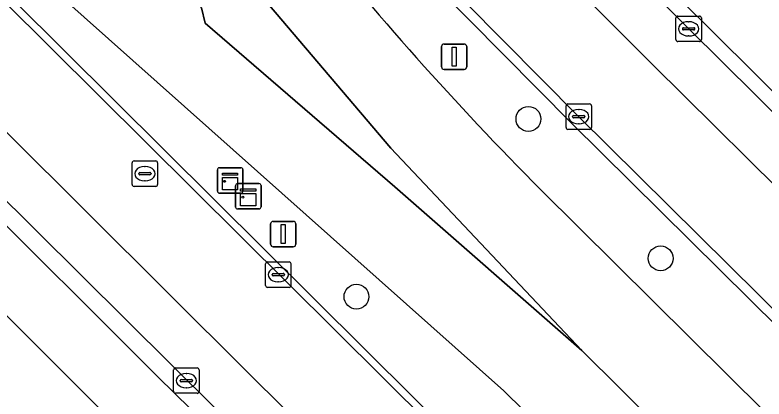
# Model space of a CAD drawing. Extents: x 159489 to 160304, y 383825 to 384531.
# Drawn here: x 160082.47 to 160111.93, y 384105.61 to 384120.72 of the extents above; entities that cross this region are included whole.
import ezdxf

# ---------------------------------------------------------------- set-up
doc = ezdxf.new("R2010")
doc.units = 0
for name, color, linetype in [('IMGEO_Berm_gesloten', 7, 'Continuous'), ('IMGEO_Berm_groen', 7, 'Continuous'), ('IMGEO_Berm_open', 7, 'Continuous'), ('IMGEO_Boom', 7, 'Continuous'), ('IMGEO_Groenvoorziening', 7, 'Continuous'), ('IMGEO_Kast', 7, 'Continuous'), ('IMGEO_Kolk', 7, 'Continuous'), ('IMGEO_Lichtmast', 7, 'Continuous'), ('IMGEO_OVBaan_gesloten', 7, 'Continuous'), ('IMGEO_Parkeervlak_gesloten', 7, 'Continuous'), ('IMGEO_Rijbaan_lokaal_gesloten', 7, 'Continuous'), ('IMGEO_Rioolput', 7, 'Continuous'), ('IMGEO_Voetpad_open', 7, 'Continuous')]:
    doc.layers.add(name, color=color, linetype=linetype)

msp = doc.modelspace()

# ---------------------------------------------------------------- linework, layer by layer
at = {"layer": 'IMGEO_Berm_gesloten'}
msp.add_lwpolyline([(160089.804, 384121.002), (160089.949, 384120.4), (160097.404, 384113.959), (160104.77, 384107.525), (160097.249, 384115.483), (160091.506, 384122.248), (160091.193, 384122.372)], dxfattribs=at)
at = {"layer": 'IMGEO_Berm_groen'}
msp.add_lwpolyline([(160103.171, 384113.83), (160122.2, 384094.958), (160122.466, 384095.227), (160124.176, 384096.867), (160104.378, 384116.447), (160089.551, 384131.422), (160085.974, 384135.143), (160082.602, 384138.728), (160077.959, 384143.62)], dxfattribs=at)
msp.add_lwpolyline([(160075.482, 384129.271), (160073.24, 384131.352), (160069.289, 384135.267), (160071.753, 384132.42), (160075.096, 384128.763), (160078.477, 384125.203), (160111.975, 384091.934), (160113.2, 384093.18), (160113.693, 384092.751), (160114.104, 384092.361), (160114.08, 384092.315), (160112.85, 384091.065), (160115.511, 384088.422), (160117.476, 384090.421), (160101.702, 384105.934)], close=True, dxfattribs=at)
msp.add_arc((160189.394, 384200.053), 121.938, 218.28491, 225.00015, dxfattribs=at)
at = {"layer": 'IMGEO_Berm_open'}
for points in [[(160055.515, 384168.433), (160064.218, 384158.742), (160064.412, 384158.526), (160067.265, 384155.319), (160077.959, 384143.62), (160082.602, 384138.728), (160085.974, 384135.143), (160089.551, 384131.422), (160104.378, 384116.447), (160124.176, 384096.867), (160122.466, 384095.227), (160122.2, 384094.958), (160122.462, 384094.698), (160124.719, 384096.863), (160104.646, 384116.715), (160089.822, 384131.686)], [(160046.275, 384160.409), (160051.82, 384153.954), (160057.461, 384147.627), (160074.885, 384128.567), (160078.271, 384125.002), (160115.618, 384087.91), (160117.812, 384090.09), (160117.476, 384090.421), (160115.511, 384088.422), (160112.85, 384091.065), (160111.975, 384091.934), (160078.477, 384125.203), (160075.096, 384128.763), (160071.753, 384132.42), (160069.289, 384135.267)], [(160046.517, 384150.648), (160054.207, 384142.185), (160055.782, 384140.455), (160072.896, 384121.647), (160088.084, 384106.48), (160098.421, 384096.361), (160106.297, 384088.548), (160111.638, 384083.273), (160111.436, 384083.052), (160112.839, 384081.636), (160113.063, 384081.858), (160119.015, 384075.945), (160125.243, 384069.785)], [(160160.211, 384038.351), (160148.7, 384048.256), (160136.661, 384059.522), (160129.672, 384066.259), (160122.13, 384073.698), (160114.401, 384081.37), (160111.64, 384084.111), (160074.445, 384121.027), (160071.597, 384124.056), (160053.139, 384144.319), (160050.422, 384147.302), (160047.929, 384150.042)]]:
    msp.add_lwpolyline(points, dxfattribs=at)
at = {"layer": 'IMGEO_Boom'}
for centre in [(160102.666, 384116.627), (160107.865, 384111.144), (160095.902, 384109.636)]:
    msp.add_circle(centre, 0.489, dxfattribs=at)
at = {"layer": 'IMGEO_Groenvoorziening'}
msp.add_lwpolyline([(160091.955, 384061.342), (160097.409, 384071.148), (160098.193, 384072.558), (160102.307, 384079.952), (160104.612, 384084.054), (160108.048, 384080.676), (160109.354, 384082.004), (160108.884, 384082.468), (160103.841, 384087.441), (160099.143, 384092.122), (160086.321, 384104.707), (160071.087, 384119.92)], dxfattribs=at)
at = {"layer": 'IMGEO_Kast'}
for p, q in [((160090.433, 384113.784), (160090.433, 384114.625)), ((160090.433, 384114.625), (160090.433, 384113.784)), ((160090.508, 384114.709), (160091.349, 384114.709)), ((160091.349, 384114.709), (160090.508, 384114.709)), ((160091.433, 384114.634), (160091.433, 384113.793)), ((160091.433, 384113.793), (160091.433, 384114.634)), ((160091.224, 384114.085), (160092.065, 384114.085)), ((160092.065, 384114.085), (160091.224, 384114.085)), ((160091.149, 384113.16), (160091.149, 384114.001)), ((160091.149, 384114.001), (160091.149, 384113.16)), ((160092.149, 384114.01), (160092.149, 384113.169)), ((160092.149, 384113.169), (160092.149, 384114.01)), ((160091.358, 384113.709), (160090.517, 384113.709)), ((160090.517, 384113.709), (160091.358, 384113.709)), ((160092.074, 384113.085), (160091.233, 384113.085)), ((160091.233, 384113.085), (160092.074, 384113.085))]:
    msp.add_line(p, q, dxfattribs=at)
for points in [[(160090.628, 384114.499), (160091.228, 384114.499), (160091.228, 384114.414), (160090.628, 384114.414), (160090.628, 384114.499)], [(160090.628, 384114.324), (160091.228, 384114.324), (160091.228, 384113.835), (160090.628, 384113.835), (160090.628, 384114.324)], [(160091.344, 384113.875), (160091.944, 384113.875), (160091.944, 384113.79), (160091.344, 384113.79), (160091.344, 384113.875)], [(160091.344, 384113.7), (160091.944, 384113.7), (160091.944, 384113.211), (160091.344, 384113.211), (160091.344, 384113.7)]]:
    msp.add_lwpolyline(points, dxfattribs=at)
for centre in [(160090.712, 384114.173), (160091.428, 384113.549)]:
    msp.add_circle(centre, 0.0377, dxfattribs=at)
for centre, start, end in [((160090.511, 384114.631), 92.4484, 184.2845), ((160090.511, 384114.631), 92.4484, 184.2845), ((160091.355, 384114.631), 2.4484, 94.2845), ((160091.355, 384114.631), 2.4484, 94.2845), ((160091.227, 384114.007), 92.4484, 184.2845), ((160091.227, 384114.007), 92.4484, 184.2845), ((160092.071, 384114.007), 2.4484, 94.2845), ((160092.071, 384114.007), 2.4484, 94.2845), ((160090.511, 384113.787), 182.4484, 274.2845), ((160090.511, 384113.787), 182.4484, 274.2845), ((160091.355, 384113.787), 272.4484, 4.2845), ((160091.355, 384113.787), 272.4484, 4.2845), ((160091.227, 384113.163), 182.4484, 274.2845), ((160091.227, 384113.163), 182.4484, 274.2845), ((160092.071, 384113.163), 272.4484, 4.2845), ((160092.071, 384113.163), 272.4484, 4.2845)]:
    msp.add_arc(centre, 0.0779, start, end, dxfattribs=at)
at = {"layer": 'IMGEO_Kolk'}
for p, q in [((160108.468, 384119.746), (160108.468, 384120.598)), ((160108.543, 384120.672), (160109.395, 384120.672)), ((160109.469, 384120.598), (160109.469, 384119.746)), ((160108.956, 384120.452), (160108.981, 384120.452)), ((160108.727, 384120.166), (160108.727, 384120.178)), ((160109.165, 384120.129), (160108.767, 384120.129)), ((160108.77, 384120.215), (160109.168, 384120.215)), ((160109.211, 384120.178), (160109.211, 384120.166)), ((160109.395, 384119.672), (160108.543, 384119.672)), ((160108.979, 384119.892), (160108.954, 384119.892)), ((160104.145, 384116.289), (160104.145, 384117.141)), ((160104.22, 384117.215), (160105.072, 384117.215)), ((160104.633, 384116.995), (160104.658, 384116.995)), ((160105.146, 384117.141), (160105.146, 384116.289)), ((160104.404, 384116.709), (160104.404, 384116.721)), ((160104.447, 384116.758), (160104.845, 384116.758)), ((160104.888, 384116.721), (160104.888, 384116.709)), ((160104.842, 384116.672), (160104.444, 384116.672)), ((160104.656, 384116.435), (160104.631, 384116.435)), ((160105.072, 384116.215), (160104.22, 384116.215)), ((160092.325, 384110.074), (160092.325, 384110.926)), ((160092.4, 384111), (160093.252, 384111)), ((160093.326, 384110.926), (160093.326, 384110.074)), ((160092.584, 384110.494), (160092.584, 384110.506)), ((160092.627, 384110.543), (160093.025, 384110.543)), ((160092.813, 384110.78), (160092.838, 384110.78)), ((160093.068, 384110.506), (160093.068, 384110.494)), ((160093.022, 384110.457), (160092.624, 384110.457)), ((160092.836, 384110.22), (160092.811, 384110.22)), ((160093.252, 384110), (160092.4, 384110)), ((160088.711, 384105.908), (160088.711, 384106.76)), ((160088.786, 384106.834), (160089.638, 384106.834)), ((160089.712, 384106.76), (160089.712, 384105.908)), ((160089.013, 384106.377), (160089.411, 384106.377)), ((160089.199, 384106.614), (160089.224, 384106.614)), ((160088.97, 384106.328), (160088.97, 384106.34)), ((160089.408, 384106.291), (160089.01, 384106.291)), ((160089.454, 384106.34), (160089.454, 384106.328)), ((160089.638, 384105.834), (160088.786, 384105.834)), ((160089.222, 384106.054), (160089.197, 384106.054))]:
    msp.add_line(p, q, dxfattribs=at)
for points in [[(160108.468, 384119.746), (160108.468, 384120.598)], [(160108.543, 384120.672), (160109.395, 384120.672)], [(160109.469, 384120.598), (160109.469, 384119.746)], [(160109.395, 384119.672), (160108.543, 384119.672)], [(160104.145, 384116.289), (160104.145, 384117.141)], [(160104.22, 384117.215), (160105.072, 384117.215)], [(160105.146, 384117.141), (160105.146, 384116.289)], [(160105.072, 384116.215), (160104.22, 384116.215)], [(160092.325, 384110.074), (160092.325, 384110.926)], [(160092.4, 384111), (160093.252, 384111)], [(160093.326, 384110.926), (160093.326, 384110.074)], [(160093.252, 384110), (160092.4, 384110)], [(160088.711, 384105.908), (160088.711, 384106.76)], [(160088.786, 384106.834), (160089.638, 384106.834)], [(160089.712, 384106.76), (160089.712, 384105.908)], [(160089.638, 384105.834), (160088.786, 384105.834)]]:
    msp.add_lwpolyline(points, dxfattribs=at)
for centre, radius, start, end in [((160108.545, 384120.596), 0.0765, 91.552, 178.448), ((160108.545, 384120.596), 0.0765, 91.552, 178.448), ((160109.393, 384120.596), 0.0765, 1.552, 88.448), ((160109.393, 384120.596), 0.0765, 1.552, 88.448), ((160108.767, 384120.175), 0.0403, 85.8775, 175.7526), ((160108.764, 384120.165), 0.0366, 178.938, 274.7102), ((160109.168, 384120.172), 0.043, 264.8664, 352.4533), ((160109.172, 384120.177), 0.0386, 1.7309, 96.639), ((160108.545, 384119.748), 0.0765, 181.552, 268.448), ((160108.545, 384119.748), 0.0765, 181.552, 268.448), ((160109.393, 384119.748), 0.0765, 271.552, 358.448), ((160109.393, 384119.748), 0.0765, 271.552, 358.448), ((160104.222, 384117.139), 0.0765, 91.552, 178.448), ((160104.222, 384117.139), 0.0765, 91.552, 178.448), ((160105.07, 384117.139), 0.0765, 1.552, 88.448), ((160105.07, 384117.139), 0.0765, 1.552, 88.448), ((160104.444, 384116.718), 0.0403, 85.8775, 175.7526), ((160104.441, 384116.708), 0.0366, 178.938, 274.7102), ((160104.845, 384116.715), 0.043, 264.8664, 352.4533), ((160104.849, 384116.72), 0.0386, 1.7309, 96.639), ((160104.222, 384116.291), 0.0765, 181.552, 268.448), ((160104.222, 384116.291), 0.0765, 181.552, 268.448), ((160105.07, 384116.291), 0.0765, 271.552, 358.448), ((160105.07, 384116.291), 0.0765, 271.552, 358.448), ((160092.402, 384110.924), 0.0765, 91.552, 178.448), ((160092.402, 384110.924), 0.0765, 91.552, 178.448), ((160093.25, 384110.924), 0.0765, 1.552, 88.448), ((160093.25, 384110.924), 0.0765, 1.552, 88.448), ((160092.624, 384110.503), 0.0403, 85.8775, 175.7526), ((160093.029, 384110.505), 0.0386, 1.7309, 96.639), ((160092.621, 384110.493), 0.0366, 178.938, 274.7102), ((160093.025, 384110.5), 0.043, 264.8664, 352.4533), ((160092.402, 384110.076), 0.0765, 181.552, 268.448), ((160092.402, 384110.076), 0.0765, 181.552, 268.448), ((160093.25, 384110.076), 0.0765, 271.552, 358.448), ((160093.25, 384110.076), 0.0765, 271.552, 358.448), ((160088.788, 384106.758), 0.0765, 91.552, 178.448), ((160088.788, 384106.758), 0.0765, 91.552, 178.448), ((160089.636, 384106.758), 0.0765, 1.552, 88.448), ((160089.636, 384106.758), 0.0765, 1.552, 88.448), ((160089.01, 384106.337), 0.0403, 85.8775, 175.7526), ((160089.415, 384106.339), 0.0386, 1.7309, 96.639), ((160089.007, 384106.327), 0.0366, 178.938, 274.7102), ((160089.411, 384106.334), 0.043, 264.8664, 352.4533), ((160088.788, 384105.91), 0.0765, 181.552, 268.448), ((160088.788, 384105.91), 0.0765, 181.552, 268.448), ((160089.636, 384105.91), 0.0765, 271.552, 358.448), ((160089.636, 384105.91), 0.0765, 271.552, 358.448)]:
    msp.add_arc(centre, radius, start, end, dxfattribs=at)
for centre, major_axis, ratio, start_param, end_param in [((160108.955, 384120.172), (-0.387, 0.002), 0.722429, 4.712389, 7.853982), ((160108.98, 384120.172), (-0.39, 0.002), 0.717154, 1.570796, 4.712389), ((160104.632, 384116.715), (-0.387, 0.002), 0.722429, 4.712389, 7.853982), ((160104.657, 384116.715), (-0.39, 0.002), 0.717154, 1.570796, 4.712389), ((160092.812, 384110.5), (-0.387, 0.002), 0.722429, 4.712389, 7.853982), ((160092.837, 384110.5), (-0.39, 0.002), 0.717154, 1.570796, 4.712389), ((160089.198, 384106.334), (-0.387, 0.002), 0.722429, 4.712389, 7.853982), ((160089.223, 384106.334), (-0.39, 0.002), 0.717154, 1.570796, 4.712389)]:
    msp.add_ellipse(centre, major_axis=major_axis, ratio=ratio, start_param=start_param, end_param=end_param, dxfattribs=at)
at = {"layer": 'IMGEO_Lichtmast'}
for p, q in [((160099.247, 384118.673), (160099.247, 384119.473)), ((160099.247, 384119.473), (160099.247, 384118.673)), ((160099.347, 384119.573), (160100.137, 384119.573)), ((160100.137, 384119.573), (160099.347, 384119.573)), ((160100.237, 384119.473), (160100.237, 384118.673)), ((160100.237, 384118.673), (160100.237, 384119.473)), ((160100.137, 384118.573), (160099.347, 384118.573)), ((160099.347, 384118.573), (160100.137, 384118.573)), ((160092.625, 384112.598), (160093.415, 384112.598)), ((160093.415, 384112.598), (160092.625, 384112.598)), ((160092.525, 384111.698), (160092.525, 384112.498)), ((160092.525, 384112.498), (160092.525, 384111.698)), ((160093.515, 384112.498), (160093.515, 384111.698)), ((160093.515, 384111.698), (160093.515, 384112.498)), ((160093.415, 384111.598), (160092.625, 384111.598)), ((160092.625, 384111.598), (160093.415, 384111.598))]:
    msp.add_line(p, q, dxfattribs=at)
for points in [[(160099.667, 384119.448), (160099.817, 384119.448), (160099.817, 384118.698), (160099.667, 384118.698), (160099.667, 384119.448)], [(160092.945, 384112.473), (160093.095, 384112.473), (160093.095, 384111.723), (160092.945, 384111.723), (160092.945, 384112.473)]]:
    msp.add_lwpolyline(points, dxfattribs=at)
for centre, start, end in [((160099.347, 384119.473), 90, 180), ((160099.347, 384119.473), 90, 180), ((160100.137, 384119.473), 0, 90), ((160100.137, 384119.473), 360, 90), ((160099.347, 384118.673), 180, 270), ((160099.347, 384118.673), 180, 270), ((160100.137, 384118.673), 270, 0), ((160100.137, 384118.673), 270, 0), ((160092.625, 384112.498), 90, 180), ((160092.625, 384112.498), 90, 180), ((160093.415, 384112.498), 0, 90), ((160093.415, 384112.498), 360, 90), ((160092.625, 384111.698), 180, 270), ((160092.625, 384111.698), 180, 270), ((160093.415, 384111.698), 270, 0), ((160093.415, 384111.698), 270, 0)]:
    msp.add_arc(centre, 0.1, start, end, dxfattribs=at)
at = {"layer": 'IMGEO_OVBaan_gesloten'}
for points in [[(160045.359, 384165.221), (160045.566, 384164.913), (160052.487, 384154.625), (160053.25, 384153.565), (160057.705, 384147.961), (160069.289, 384135.267), (160073.24, 384131.352), (160075.482, 384129.271), (160101.702, 384105.934), (160117.476, 384090.421), (160117.812, 384090.09), (160120.074, 384092.332), (160104.77, 384107.525)], [(160052.164, 384164.796), (160052.381, 384164.612), (160062.197, 384155.705), (160068.22, 384149.458), (160072.333, 384144.888), (160083.806, 384131.37), (160091.193, 384122.372), (160091.506, 384122.248), (160097.249, 384115.483), (160104.77, 384107.525), (160120.074, 384092.332), (160122.462, 384094.698), (160122.2, 384094.958), (160103.171, 384113.83)], [(160104.77, 384107.525), (160097.404, 384113.959), (160089.949, 384120.4), (160089.804, 384121.002), (160077.166, 384132.219), (160073.438, 384135.873)]]:
    msp.add_lwpolyline(points, dxfattribs=at)
msp.add_arc((160189.394, 384200.053), 121.938, 218.28491, 225.00015, dxfattribs=at)
at = {"layer": 'IMGEO_Parkeervlak_gesloten'}
for points in [[(160053.139, 384144.319), (160071.597, 384124.056), (160074.445, 384121.027), (160111.64, 384084.111), (160112.932, 384085.476), (160101.596, 384096.784), (160091.643, 384106.646), (160078.977, 384119.237), (160062.635, 384136.707), (160054.645, 384145.607)], [(160108.969, 384120.172), (160098.547, 384130.616), (160094.018, 384135.288), (160092.588, 384133.903), (160097.127, 384129.22), (160107.564, 384118.761), (160126.087, 384100.422), (160127.245, 384099.289), (160128.637, 384100.713), (160127.484, 384101.841)]]:
    msp.add_lwpolyline(points, close=True, dxfattribs=at)
at = {"layer": 'IMGEO_Rijbaan_lokaal_gesloten'}
for points in [[(160190.124, 384042.528), (160175.157, 384056.641), (160172.803, 384058.891), (160169.611, 384061.698), (160168.296, 384060.203), (160164.902, 384063.187), (160159.301, 384068.299), (160144.586, 384082.324), (160130.065, 384096.531), (160131.457, 384097.954), (160128.637, 384100.713), (160127.245, 384099.289), (160126.087, 384100.422), (160107.564, 384118.761), (160097.127, 384129.22), (160092.588, 384133.903), (160094.018, 384135.288), (160089.367, 384140.087), (160079.931, 384150.12), (160070.349, 384160.656), (160061.195, 384171.066), (160055.796, 384177.459)], [(160055.797, 384168.686), (160066.449, 384156.825), (160076.823, 384145.424), (160086.248, 384135.404), (160089.822, 384131.686), (160104.646, 384116.715), (160124.719, 384096.863), (160127.256, 384094.343), (160150.41, 384071.823), (160156.588, 384065.977), (160165.391, 384058.144), (160170.706, 384053.56)], [(160162.524, 384043.624), (160158.264, 384047.279), (160148.836, 384055.647), (160142.019, 384061.981), (160133.504, 384070.172), (160118.31, 384085.245), (160115.618, 384087.91), (160078.271, 384125.002), (160074.885, 384128.567), (160057.461, 384147.627), (160051.82, 384153.954), (160046.275, 384160.409)], [(160047.929, 384150.042), (160050.422, 384147.302), (160053.139, 384144.319), (160054.645, 384145.607), (160062.635, 384136.707), (160078.977, 384119.237), (160091.643, 384106.646), (160101.596, 384096.784), (160112.932, 384085.476), (160111.64, 384084.111), (160114.401, 384081.37), (160115.734, 384082.713), (160127.239, 384071.366), (160143.557, 384055.711), (160163.904, 384037.948), (160162.724, 384036.427)]]:
    msp.add_lwpolyline(points, dxfattribs=at)
at = {"layer": 'IMGEO_Rioolput'}
for p, q in [((160087.153, 384114.976), (160088.005, 384114.976)), ((160087.078, 384114.05), (160087.078, 384114.902)), ((160087.566, 384114.756), (160087.591, 384114.756)), ((160088.079, 384114.902), (160088.079, 384114.05)), ((160087.337, 384114.47), (160087.337, 384114.482)), ((160087.775, 384114.433), (160087.377, 384114.433)), ((160087.38, 384114.519), (160087.778, 384114.519)), ((160087.821, 384114.482), (160087.821, 384114.47)), ((160087.589, 384114.196), (160087.564, 384114.196)), ((160088.005, 384113.976), (160087.153, 384113.976))]:
    msp.add_line(p, q, dxfattribs=at)
for points in [[(160087.153, 384114.976), (160088.005, 384114.976)], [(160087.078, 384114.05), (160087.078, 384114.902)], [(160088.079, 384114.902), (160088.079, 384114.05)], [(160088.005, 384113.976), (160087.153, 384113.976)]]:
    msp.add_lwpolyline(points, dxfattribs=at)
for centre, radius, start, end in [((160087.155, 384114.9), 0.0765, 91.552, 178.448), ((160087.155, 384114.9), 0.0765, 91.552, 178.448), ((160088.003, 384114.9), 0.0765, 1.552, 88.448), ((160088.003, 384114.9), 0.0765, 1.552, 88.448), ((160087.377, 384114.479), 0.0403, 85.8775, 175.7526), ((160087.374, 384114.469), 0.0366, 178.938, 274.7102), ((160087.778, 384114.476), 0.043, 264.8664, 352.4533), ((160087.782, 384114.481), 0.0386, 1.7309, 96.639), ((160087.155, 384114.052), 0.0765, 181.552, 268.448), ((160087.155, 384114.052), 0.0765, 181.552, 268.448), ((160088.003, 384114.052), 0.0765, 271.552, 358.448), ((160088.003, 384114.052), 0.0765, 271.552, 358.448)]:
    msp.add_arc(centre, radius, start, end, dxfattribs=at)
for centre, major_axis, ratio, start_param, end_param in [((160087.565, 384114.476), (-0.387, 0.002), 0.722429, 4.712389, 7.853982), ((160087.59, 384114.476), (-0.39, 0.002), 0.717154, 1.570796, 4.712389)]:
    msp.add_ellipse(centre, major_axis=major_axis, ratio=ratio, start_param=start_param, end_param=end_param, dxfattribs=at)
at = {"layer": 'IMGEO_Voetpad_open'}
for points in [[(160048.4, 384186.332), (160055.796, 384177.459), (160061.195, 384171.066), (160070.349, 384160.656), (160079.931, 384150.12), (160089.367, 384140.087), (160094.018, 384135.288), (160098.547, 384130.616), (160108.969, 384120.172), (160127.484, 384101.841), (160128.637, 384100.713), (160131.457, 384097.954), (160145.969, 384083.756), (160160.659, 384069.755)], [(160049.101, 384186.313), (160061.626, 384171.427), (160066.213, 384166.161), (160074.003, 384157.433), (160084.845, 384145.686), (160094.817, 384135.246), (160104.079, 384125.847), (160127.88, 384102.246), (160146.171, 384084.356), (160161.015, 384070.183)], [(160161.015, 384070.183), (160146.171, 384084.356), (160127.88, 384102.246), (160104.079, 384125.847), (160094.817, 384135.246), (160084.845, 384145.686), (160074.003, 384157.433), (160066.213, 384166.161), (160061.626, 384171.427), (160049.101, 384186.313)], [(160088.084, 384106.48), (160072.896, 384121.647), (160055.782, 384140.455), (160054.207, 384142.185), (160046.517, 384150.648)], [(160045.909, 384147.6), (160052.358, 384140.503), (160053.933, 384138.772), (160071.087, 384119.92), (160086.321, 384104.707), (160099.143, 384092.122), (160103.841, 384087.441), (160108.884, 384082.468), (160108.969, 384082.542), (160109.129, 384082.372), (160109.369, 384082.62), (160111.595, 384080.405), (160112.655, 384081.454), (160112.839, 384081.636), (160111.436, 384083.052), (160111.638, 384083.273), (160106.297, 384088.548), (160098.421, 384096.361), (160088.084, 384106.48)]]:
    msp.add_lwpolyline(points, dxfattribs=at)

doc.saveas('drawing.dxf')
